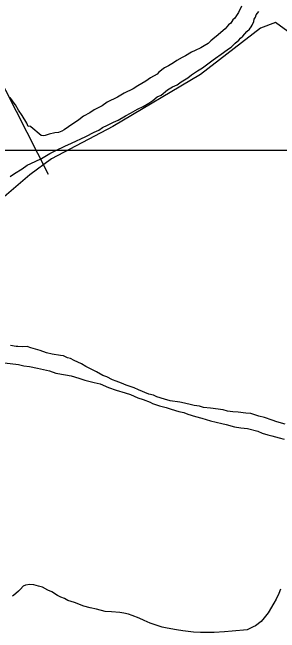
# Model space of a CAD drawing. Extents: x 3297716 to 3335574, y 688621 to 713991.
# Drawn here: x 3306181 to 3306807, y 701964 to 703418 of the extents above; entities that cross this region are included whole.
import ezdxf

# ---------------------------------------------------------------- set-up
doc = ezdxf.new("R2010")
doc.units = 0
for name, color, linetype in [('V-GRID-MAJR', 7, 'Continuous'), ('V-SITE-VEGE', 7, 'Continuous'), ('V-TOPO-SHOR', 7, 'Continuous'), ('V-UTIL-LINE', 7, 'Continuous')]:
    doc.layers.add(name, color=color, linetype=linetype)

msp = doc.modelspace()

# ---------------------------------------------------------------- linework, layer by layer
at = {"layer": 'V-GRID-MAJR'}
msp.add_spline([(3301843.772, 703091.794), (3307096.381, 703095.232), (3312348.989, 703099.434), (3317601.597, 703104.4), (3322854.204, 703110.13), (3328106.81, 703116.6240000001), (3333359.415, 703123.882), (3333359.416, 703123.882)], degree=3, dxfattribs=at)
at = {"layer": 'V-SITE-VEGE'}
for points in [[(3306717.982, 703432.576), (3306710.625, 703417.282), (3306705.983, 703410.566), (3306702.29, 703403.8690000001), (3306697.6040000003, 703400.001), (3306692.978, 703392.339), (3306687.344, 703388.456), (3306679.899, 703378.853), (3306658.344, 703361.4450000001), (3306655.54, 703358.5530000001), (3306646.169, 703350.8200000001), (3306639.617, 703345.0260000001), (3306630.215, 703339.189), (3306622.703, 703334.329), (3306609.505, 703328.433), (3306601.0270000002, 703324.507), (3306586.926, 703315.752), (3306578.449, 703311.826), (3306566.217, 703304.996), (3306558.715, 703299.188), (3306546.484, 703292.36), (3306537.0700000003, 703287.469), (3306523.934, 703277.78), (3306520.213, 703272.978), (3306504.216, 703264.194), (3306493.896, 703256.444), (3306475.083, 703245.719), (3306463.8000000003, 703238.903), (3306443.091, 703228.149), (3306427.094, 703219.363), (3306402.602, 703207.599), (3306391.35, 703198.887), (3306372.521, 703189.112), (3306362.191, 703182.311), (3306347.126, 703174.487), (3306336.8200000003, 703165.789), (3306312.4020000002, 703149.284), (3306302.072, 703142.483), (3306296.421, 703139.55), (3306288.875, 703136.589), (3306280.353, 703135.508), (3306267.115, 703132.46), (3306257.671, 703129.468), (3306252.9420000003, 703128.446), (3306248.187, 703129.323), (3306224.148, 703149.829), (3306222.237, 703150.751), (3306217.494, 703150.677), (3306214.5300000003, 703158.224), (3306203.819, 703176.089), (3306195.093, 703188.289), (3306188.248, 703201.47), (3306182.454, 703208.0210000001), (3306175.6550000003, 703218.355)], [(3306175.643, 703033.323), (3306185.977, 703040.122), (3306203.844, 703050.835), (3306215.093, 703059.547), (3306233.937, 703068.376), (3306249.012, 703075.2490000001), (3306268.7630000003, 703086.937), (3306282.8880000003, 703093.796), (3306303.6, 703104.552), (3306319.625, 703111.439), (3306352.596, 703127.127), (3306372.374, 703136.921), (3306383.685, 703141.838), (3306392.1350000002, 703147.66), (3306403.429, 703153.528), (3306417.561, 703160.385), (3306428.872, 703165.304), (3306445.801, 703175.052), (3306458.031, 703181.878), (3306474.028, 703190.666), (3306487.2090000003, 703197.511), (3306500.374, 703205.3030000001), (3306509.774, 703211.14), (3306520.077, 703219.838), (3306529.506, 703223.7760000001), (3306544.4960000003, 703236.345), (3306555.778, 703243.159), (3306567.089, 703248.078), (3306576.473, 703254.863), (3306592.4560000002, 703264.5970000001), (3306600.8910000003, 703271.368), (3306614.98, 703281.073), (3306626.258, 703287.887), (3306651.596, 703306.305), (3306676, 703323.76), (3306687.254, 703332.4720000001), (3306693.836, 703336.367), (3306703.177, 703345.9990000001), (3306711.612, 703352.772), (3306715.336, 703357.572), (3306720.955, 703362.403), (3306730.2800000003, 703372.983), (3306736.836, 703378.777), (3306740.557, 703383.58), (3306743.344, 703387.4180000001), (3306747.008, 703396.013), (3306747.87, 703401.721), (3306750.643, 703406.507), (3306752.454, 703412.2270000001), (3306758.9790000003, 703419.919)], [(3306820.292, 702452.993), (3306801.231, 702458.394), (3306789.789, 702462.015), (3306771.662, 702468.38), (3306758.338, 702471.022), (3306740.211, 702477.387), (3306727.863, 702478.147), (3306709.796, 702480.715), (3306697.449, 702481.475), (3306685.085, 702483.183), (3306674.607, 702485.87), (3306645.128, 702490.16), (3306628.97, 702491.813), (3306619.438, 702494.512), (3306607.078, 702496.22), (3306600.4080000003, 702498.0160000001), (3306584.223, 702501.564), (3306573.7430000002, 702504.251), (3306550.916, 702507.6950000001), (3306537.578, 702511.287), (3306519.465, 702516.7000000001), (3306511.818, 702520.381), (3306500.392, 702523.055), (3306476.514, 702533.125), (3306466.006, 702537.709), (3306447.879, 702544.074), (3306436.423, 702548.643), (3306424.018, 702553.196), (3306415.423, 702556.86), (3306402.039, 702563.296), (3306392.4930000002, 702566.946), (3306378.133, 702575.267), (3306368.575, 702579.865), (3306353.264, 702588.169), (3306342.741, 702593.701), (3306325.536, 702601.979), (3306316.924, 702606.589), (3306310.254, 702608.385), (3306300.696, 702612.985), (3306293.091, 702613.816), (3306274.074, 702616.37), (3306260.735, 702619.963), (3306245.469, 702625.422), (3306223.5470000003, 702631.728), (3306214.966, 702634.444), (3306203.5810000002, 702634.27), (3306193.133, 702635.058), (3306189.338, 702634.9990000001), (3306176.028, 702636.693)], [(3306162.409, 702596.632), (3306194.734, 702592.382), (3306207.112, 702589.726), (3306220.42, 702588.03), (3306239.469, 702583.58)], [(3306239.469, 702583.58), (3306268.0300000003, 702577.3740000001), (3306282.348, 702571.898), (3306305.17, 702568.455), (3306318.499, 702565.811), (3306336.609, 702560.3960000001), (3306350.913, 702555.87), (3306372.818, 702550.515), (3306386.159, 702546.9230000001), (3306406.211, 702538.6900000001), (3306424.3370000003, 702532.324), (3306445.309, 702526.004), (3306457.701, 702522.4), (3306474.909, 702514.122), (3306487.299, 702510.517), (3306503.5270000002, 702504.1240000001), (3306509.2660000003, 702501.365), (3306525.478, 702495.919), (3306541.678, 702491.424), (3306553.12, 702487.8030000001), (3306571.232, 702482.388), (3306582.6580000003, 702479.715), (3306592.204, 702476.068), (3306610.316, 702470.6510000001), (3306624.603, 702467.073), (3306645.577, 702460.753), (3306672.242, 702454.5210000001), (3306681.771, 702451.8200000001), (3306701.7800000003, 702446.433), (3306716.055, 702443.806), (3306732.2090000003, 702442.155), (3306756.0270000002, 702435.876), (3306766.538, 702431.295), (3306779.876, 702427.702), (3306789.4080000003, 702425.001), (3306806.556, 702420.52), (3306817.984, 702417.849)], [(3306565.787, 701970.853), (3306543.91, 701974.314), (3306531.534, 701976.97), (3306503.876, 701986.037), (3306489.544, 701992.455), (3306478.073, 701997.9770000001), (3306461.845, 702004.3690000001), (3306453.259, 702007.084), (3306441.836, 702009.757), (3306432.319, 702011.508), (3306413.3170000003, 702013.116), (3306398.1210000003, 702013.83), (3306378.112, 702019.2170000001), (3306362.8910000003, 702021.832), (3306348.588, 702026.356), (3306326.64, 702034.56), (3306310.44, 702039.055), (3306302.776, 702043.684), (3306294.181, 702047.348), (3306286.536, 702051.0260000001), (3306273.1210000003, 702059.359), (3306263.561, 702063.957), (3306251.128, 702070.406), (3306241.596, 702073.11), (3306231.119, 702075.797), (3306221.616, 702076.599), (3306211.198, 702075.4890000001), (3306205.548, 702072.557), (3306199.9590000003, 702065.829), (3306195.287, 702061.012), (3306183.099, 702051.337), (3306180.285, 702049.398)], [(3306809.146, 702065.675), (3306805.497, 702056.132), (3306799.062, 702042.748), (3306793.512, 702033.174), (3306780.5810000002, 702010.203), (3306771.267, 701998.6730000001), (3306763.81, 701990.018), (3306750.674, 701980.329), (3306745.024, 701977.398), (3306730.898, 701970.54), (3306695.841, 701967.152), (3306677.8310000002, 701965.9280000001), (3306654.129, 701964.617), (3306621.873, 701964.121), (3306605.735, 701964.824), (3306580.059, 701968.225), (3306565.787, 701970.853)]]:
    msp.add_lwpolyline(points, dxfattribs=at)
at = {"layer": 'V-TOPO-SHOR'}
msp.add_lwpolyline([(3306835.3941310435, 703366.8889540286), (3306797.516909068, 703393.9441125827), (3306762.3452029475, 703380.4165333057), (3306621.6583784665, 703272.1958990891), (3306416.0391734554, 703150.4476855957), (3306272.6468331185, 703074.6932416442), (3306221.242031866, 703036.8160196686), (3306183.36480989, 703004.3498294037), (3306161.720683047, 702985.4112184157)], dxfattribs=at)
at = {"layer": 'V-UTIL-LINE'}
msp.add_lwpolyline([(3306265.573, 703037.464), (3305889.432, 703776.659), (3305605.8200000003, 704391.164), (3306617.875, 704815.4230000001), (3307269.296, 705782.46), (3307875.312, 706668.086), (3308407.17, 707448.875)], dxfattribs=at)

doc.saveas('drawing.dxf')
